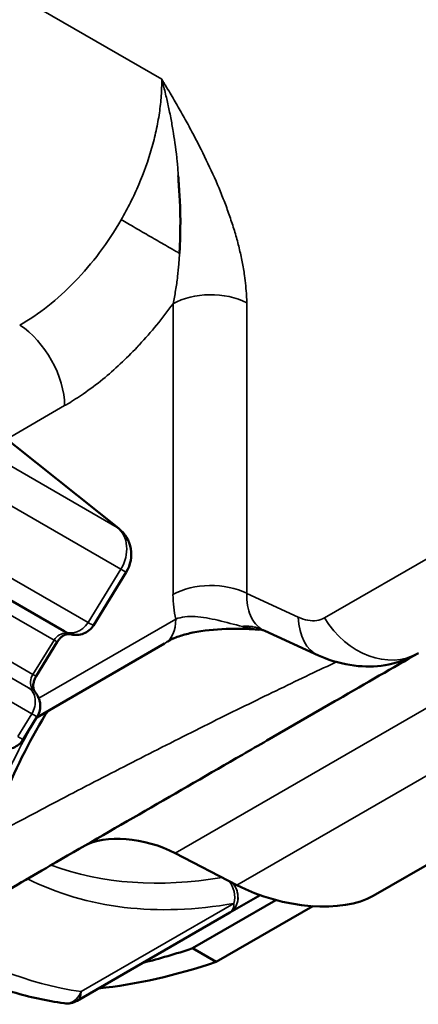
# Model space of a CAD drawing. Header units: millimetres. Extents: x 0 to 14369, y -869 to 2970.
# Tile 453 of 656: x 3595.49 to 3601.43, y 1031.53 to 1046.23. Entities that reach past the tile are written whole.
import ezdxf

# ---------------------------------------------------------------- set-up
doc = ezdxf.new("R2010")
doc.units = ezdxf.units.MM
doc.header["$LTSCALE"] = 10
doc.layers.add('Sichtbar (ISO)', color=7, linetype='Continuous', lineweight=50)
doc.layers.add('Sichtbar schmal (ISO)', color=7, linetype='Continuous', lineweight=35)

msp = doc.modelspace()

# ---------------------------------------------------------------- linework, layer by layer
at = {"layer": 'Sichtbar (ISO)'}
for p, q in [((3589.351, 1044.704), (3596.964, 1038.637)), ((3596.15, 1037.103), (3591.65, 1039.701)), ((3597.078, 1037.984), (3596.587, 1037.187)), ((3600.763, 1033.152), (3608.744, 1037.76)), ((3599.943, 1036.737), (3599.143, 1037.107)), ((3595.734, 1036.431), (3596.049, 1036.942)), ((3595.742, 1035.814), (3597.65, 1036.916)), ((3600.191, 1036.056), (3599.176, 1035.469)), ((3595.75, 1035.828), (3595.539, 1035.485)), ((3598.728, 1033.312), (3597.809, 1033.79)), ((3598.064, 1032.37), (3599.311, 1033.09)), ((3599.074, 1033.163), (3598.622, 1032.902)), ((3598.622, 1032.902), (3599.074, 1033.163)), ((3598.418, 1032.166), (3599.861, 1032.998)), ((3596.344, 1031.586), (3598.622, 1032.902)), ((3598.622, 1032.902), (3596.344, 1031.586)), ((3598.418, 1032.166), (3598.064, 1032.37))]:
    msp.add_line(p, q, dxfattribs=at)
for centre, radius, start, end in [((3596.652, 1038.246), 0.5, 328.3668, 51.448), ((3596.194, 1031.846), 0.3, 261.7999, 300), ((3596.194, 1031.846), 0.3, 261.7999, 300)]:
    msp.add_arc(centre, radius, start, end, dxfattribs=at)
for centre, major_axis, ratio, start_param, end_param in [((3596.24, 1037.358), (-0.022, -0.299), 0.536901, 6.283181, 6.283233), ((3600.447, 1037.826), (-0.504, -1.089), 0.575771, 0, 0.001116), ((3597.273, 1033.447), (0.989, -0.249), 0.502411, 1.128805, 2.663773), ((3599.532, 1033.827), (-1.484, 0.374), 0.502411, 1.1292, 2.663773), ((3600.125, 1044.99), (7.15, 12.384), 0.57735, 3.64694, 3.721794), ((3600.478, 1044.786), (7.15, 12.384), 0.57735, 3.540073, 3.721794)]:
    msp.add_ellipse(centre, major_axis=major_axis, ratio=ratio, start_param=start_param, end_param=end_param, dxfattribs=at)
for points, knots in [([(3597.854, 1043.896), (3597.859, 1043.816), (3597.865, 1043.697), (3597.871, 1043.607), (3597.873, 1043.575)], [0.57755947, 0.57755947, 0.57755947, 0.57755947, 0.63782924, 0.67321733, 0.67321733, 0.67321733, 0.67321733]), ([(3597.873, 1043.575), (3597.876, 1043.537), (3597.883, 1043.434), (3597.885, 1043.243), (3597.884, 1043.04), (3597.876, 1042.818), (3597.873, 1042.765), (3597.872, 1042.739)], [0.6732173, 0.6732173, 0.6732173, 0.6732173, 0.7165577, 0.7952557, 0.8738978, 0.9525897, 1, 1, 1, 1]), ([(3596.049, 1036.942), (3596.059, 1036.958), (3596.071, 1036.974), (3596.096, 1037.001), (3596.109, 1037.013), (3596.136, 1037.033), (3596.15, 1037.04), (3596.174, 1037.051), (3596.185, 1037.055), (3596.205, 1037.058), (3596.212, 1037.059), (3596.218, 1037.058), (3596.219, 1037.058), (3596.219, 1037.058)], [1.48353, 1.48353, 1.48353, 1.48353, 1.712821, 1.712821, 1.942358, 1.942358, 2.174216, 2.174216, 2.406075, 2.406075, 2.637933, 2.637933, 2.642821, 2.642821, 2.642821, 2.642821]), ([(3596.18, 1037.086), (3596.18, 1037.086), (3596.18, 1037.087), (3596.179, 1037.087), (3596.177, 1037.088), (3596.174, 1037.09), (3596.171, 1037.092), (3596.162, 1037.096), (3596.156, 1037.1), (3596.15, 1037.103)], [0.000891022, 0.000891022, 0.000891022, 0.000891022, 0.001691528, 0.001691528, 0.00296778, 0.00296778, 0.00521338, 0.00521338, 0.008617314, 0.008617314, 0.008617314, 0.008617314]), ([(3596.587, 1037.187), (3596.57, 1037.16), (3596.549, 1037.135), (3596.5, 1037.094), (3596.471, 1037.077), (3596.412, 1037.054), (3596.38, 1037.047), (3596.333, 1037.044), (3596.318, 1037.045), (3596.298, 1037.046), (3596.293, 1037.047), (3596.284, 1037.048), (3596.28, 1037.049), (3596.272, 1037.05), (3596.269, 1037.051), (3596.265, 1037.052), (3596.263, 1037.052), (3596.26, 1037.053), (3596.259, 1037.053), (3596.254, 1037.054), (3596.249, 1037.055), (3596.234, 1037.057), (3596.227, 1037.058), (3596.219, 1037.058)], [0, 0, 0, 0, 0.00967306, 0.00967306, 0.01923337, 0.01923337, 0.0287946, 0.0287946, 0.03340497, 0.03340497, 0.03494159, 0.03494159, 0.03639656, 0.03639656, 0.03801291, 0.03801291, 0.03933918, 0.03933918, 0.04144258, 0.04144258, 0.04777736, 0.04777736, 0.05135927, 0.05135927, 0.05135927, 0.05135927]), ([(3599.053, 1037.124), (3598.98, 1037.13), (3598.909, 1037.134), (3598.748, 1037.139), (3598.657, 1037.139), (3598.4, 1037.13), (3598.228, 1037.112), (3598.007, 1037.067), (3597.944, 1037.051), (3597.853, 1037.022), (3597.82, 1037.01), (3597.779, 1036.993), (3597.766, 1036.987), (3597.747, 1036.978), (3597.74, 1036.974), (3597.726, 1036.966), (3597.721, 1036.963), (3597.709, 1036.956), (3597.703, 1036.952), (3597.694, 1036.947), (3597.692, 1036.945), (3597.69, 1036.944)], [0.0058624, 0.0058624, 0.0058624, 0.0058624, 0.0280631, 0.0280631, 0.0551882, 0.0551882, 0.1053065, 0.1053065, 0.1263514, 0.1263514, 0.1389475, 0.1389475, 0.1461777, 0.1461777, 0.1516325, 0.1516325, 0.1544351, 0.1544351, 0.1572406, 0.1572406, 0.1580507, 0.1580507, 0.1580507, 0.1580507]), ([(3599.137, 1037.109), (3599.137, 1037.11), (3599.137, 1037.11), (3599.135, 1037.11), (3599.133, 1037.111), (3599.126, 1037.114), (3599.121, 1037.115), (3599.118, 1037.116), (3599.118, 1037.116), (3599.117, 1037.116), (3599.116, 1037.116), (3599.115, 1037.116), (3599.114, 1037.117), (3599.114, 1037.117)], [0.0037606, 0.0037606, 0.0037606, 0.0037606, 0.00414744, 0.00414744, 0.00822233, 0.00822233, 0.01949696, 0.01949696, 0.0259341, 0.0259341, 0.0280801, 0.0280801, 0.02908876, 0.02908876, 0.02908876, 0.02908876]), ([(3601.427, 1036.77), (3601.292, 1036.693), (3601.145, 1036.637), (3600.845, 1036.574), (3600.691, 1036.568), (3600.373, 1036.597), (3600.204, 1036.636), (3600.011, 1036.711), (3599.978, 1036.725), (3599.945, 1036.74)], [0.0008337, 0.0008337, 0.0008337, 0.0008337, 0.0484857, 0.0484857, 0.0969649, 0.0969649, 0.1490887, 0.1490887, 0.1601176, 0.1601176, 0.1601176, 0.1601176]), ([(3600.191, 1036.056), (3600.204, 1036.063), (3600.648, 1036.32), (3601.059, 1036.557), (3601.436, 1036.775)], [0.90649338, 0.90649338, 0.90649338, 0.90649338, 0.90909091, 0.99595301, 0.99595301, 0.99595301, 0.99595301]), ([(3595.706, 1036.215), (3595.703, 1036.221), (3595.699, 1036.229), (3595.693, 1036.25), (3595.691, 1036.263), (3595.69, 1036.292), (3595.691, 1036.308), (3595.697, 1036.342), (3595.701, 1036.36), (3595.715, 1036.396), (3595.724, 1036.413), (3595.734, 1036.43), (3595.734, 1036.431), (3595.734, 1036.431)], [0.32425, 0.32425, 0.32425, 0.32425, 0.556106, 0.556106, 0.787962, 0.787962, 1.019818, 1.019818, 1.250861, 1.250861, 1.48023, 1.48023, 1.48353, 1.48353, 1.48353, 1.48353]), ([(3595.706, 1036.215), (3595.713, 1036.203), (3595.719, 1036.193), (3595.728, 1036.178), (3595.733, 1036.172), (3595.741, 1036.159), (3595.746, 1036.152), (3595.755, 1036.135), (3595.76, 1036.127), (3595.769, 1036.109), (3595.773, 1036.099), (3595.783, 1036.07), (3595.788, 1036.05), (3595.795, 1036.002), (3595.796, 1035.973), (3595.787, 1035.913), (3595.778, 1035.882), (3595.76, 1035.845), (3595.755, 1035.836), (3595.75, 1035.828)], [0, 0, 0, 0, 0.00535352, 0.00535352, 0.01068612, 0.01068612, 0.0145695, 0.0145695, 0.01768062, 0.01768062, 0.02101694, 0.02101694, 0.02706657, 0.02706657, 0.03567725, 0.03567725, 0.04521967, 0.04521967, 0.04817144, 0.04817144, 0.04817144, 0.04817144]), ([(3594.873, 1033.294), (3594.945, 1033.706), (3595.067, 1034.14), (3595.404, 1035.008), (3595.62, 1035.442), (3595.882, 1035.871), (3595.894, 1035.89), (3595.906, 1035.909)], [3.362128, 3.362128, 3.362128, 3.362128, 3.6655179, 3.6655179, 3.9719273, 3.9719273, 3.9864268, 3.9864268, 3.9864268, 3.9864268]), ([(3594.995, 1033.056), (3595.294, 1033.228), (3596.055, 1033.668), (3597.355, 1034.418), (3598.447, 1035.049), (3599.054, 1035.399), (3599.176, 1035.469)], [0.570609, 0.570609, 0.570609, 0.570609, 0.6363636, 0.7272727, 0.8181818, 0.8410632, 0.8410632, 0.8410632, 0.8410632]), ([(3595.539, 1035.485), (3595.522, 1035.457), (3595.5, 1035.432), (3595.451, 1035.391), (3595.423, 1035.375), (3595.363, 1035.351), (3595.331, 1035.344), (3595.285, 1035.342), (3595.269, 1035.342), (3595.249, 1035.344), (3595.244, 1035.345), (3595.235, 1035.346), (3595.231, 1035.347), (3595.224, 1035.348), (3595.22, 1035.349), (3595.216, 1035.349), (3595.214, 1035.35), (3595.211, 1035.35), (3595.21, 1035.351), (3595.205, 1035.352), (3595.2, 1035.353), (3595.186, 1035.354), (3595.178, 1035.355), (3595.17, 1035.356)], [0, 0, 0, 0, 0.00967306, 0.00967306, 0.01923337, 0.01923337, 0.0287946, 0.0287946, 0.03340497, 0.03340497, 0.03494159, 0.03494159, 0.03639656, 0.03639656, 0.03801291, 0.03801291, 0.03933918, 0.03933918, 0.04144258, 0.04144258, 0.04777736, 0.04777736, 0.05135927, 0.05135927, 0.05135927, 0.05135927]), ([(3594.327, 1032.172), (3594.437, 1032.108), (3594.55, 1032.049), (3594.781, 1031.939), (3594.899, 1031.888), (3595.138, 1031.796), (3595.26, 1031.754), (3595.508, 1031.68), (3595.634, 1031.648), (3595.89, 1031.592), (3596.02, 1031.568), (3596.151, 1031.549)], [3.9269908, 3.9269908, 3.9269908, 3.9269908, 3.9723796, 3.9723796, 4.0177683, 4.0177683, 4.0631571, 4.0631571, 4.1085459, 4.1085459, 4.1539346, 4.1539346, 4.1539346, 4.1539346]), ([(3594.327, 1032.172), (3594.437, 1032.108), (3594.55, 1032.049), (3594.781, 1031.939), (3594.899, 1031.888), (3595.138, 1031.796), (3595.26, 1031.754), (3595.508, 1031.68), (3595.634, 1031.648), (3595.89, 1031.592), (3596.02, 1031.568), (3596.151, 1031.549)], [3.9269908, 3.9269908, 3.9269908, 3.9269908, 3.9723796, 3.9723796, 4.0177683, 4.0177683, 4.0631571, 4.0631571, 4.1085459, 4.1085459, 4.1539346, 4.1539346, 4.1539346, 4.1539346])]:
    msp.add_open_spline(points, degree=3, knots=knots, dxfattribs=at)
for points in [[(3596.587, 1037.187), (3596.587, 1037.187), (3596.587, 1037.187), (3596.587, 1037.187)], [(3599.111, 1037.117), (3599.113, 1037.117), (3599.115, 1037.116), (3599.116, 1037.116)], [(3599.142, 1037.107), (3599.142, 1037.107), (3599.143, 1037.107), (3599.143, 1037.107)], [(3595.539, 1035.485), (3595.539, 1035.485), (3595.539, 1035.485), (3595.539, 1035.485)]]:
    msp.add_open_spline(points, degree=3, dxfattribs=at)
at = {"layer": 'Sichtbar schmal (ISO)'}
for p, q in [((3597.606, 1045.338), (3587.149, 1051.376)), ((3589.331, 1044.718), (3596.944, 1038.651)), ((3597.884, 1043.098), (3597.883, 1043.098)), ((3598.81, 1042.599), (3598.81, 1042.599)), ((3597.775, 1037.65), (3597.775, 1041.986)), ((3598.876, 1037.666), (3598.876, 1042.003)), ((3597.538, 1041.679), (3597.538, 1041.679)), ((3592.444, 1041.249), (3596.944, 1038.651)), ((3592.497, 1040.625), (3596.997, 1038.027)), ((3596.158, 1040.467), (3595.294, 1039.968)), ((3596.507, 1037.232), (3592.007, 1039.83)), ((3591.3, 1039.681), (3596, 1036.967)), ((3590.986, 1039.17), (3595.686, 1036.457)), ((3591.119, 1038.855), (3595.619, 1036.257)), ((3600.033, 1037.299), (3602.872, 1038.938)), ((3591.168, 1038.468), (3595.668, 1035.87)), ((3607.375, 1038.304), (3598.728, 1033.312)), ((3596.997, 1038.027), (3596.507, 1037.232)), ((3598.876, 1037.666), (3599.644, 1037.311)), ((3595.771, 1036.102), (3597.816, 1037.282)), ((3595.686, 1036.457), (3596, 1036.967)), ((3597.809, 1033.79), (3602.988, 1036.781)), ((3595.668, 1035.87), (3595.458, 1035.529)), ((3598.684, 1033.039), (3596.406, 1031.724)), ((3596.406, 1031.724), (3598.684, 1033.039))]:
    msp.add_line(p, q, dxfattribs=at)
for centre, major_axis, ratio, start_param, end_param in [((3598.34, 1041.66), (-0.8, 0), 0.57735, 3.979351, 5.497829), ((3595.451, 1040.875), (0.5, -0.866), 0.57735, 0.785434, 2.303811), ((3596.652, 1038.246), (0.25, 0.433), 0.816497, 4.677482, 6.161012), ((3596.652, 1038.246), (0.312, 0.391), 0.573047, 0, 0.085962), ((3596.652, 1038.246), (0.426, -0.262), 0.020149, 5.667993, 6.283185), ((3598.341, 1037.313), (0.813, 0), 0.57735, 0.852482, 2.341493), ((3599.192, 1038.469), (1.002, 1.737), 0.577196, 2.356337, 2.597489), ((3596.3, 1037.363), (-0.15, -0.26), 0.816497, 0, 1.53589), ((3597.25, 1037.609), (0.4, -0.693), 0.57735, 0, 0.785358), ((3600.447, 1037.826), (-0.504, -1.089), 0.575771, 5.44694, 6.283185), ((3600.836, 1037.814), (0.6, -1.039), 0.794556, 4.749405, 6.280763), ((3596.138, 1036.88), (0.1, 0.173), 0.816497, 0.376603, 1.53589), ((3596.24, 1037.358), (-0.022, -0.299), 0.536901, 6.02877, 6.28318), ((3595.793, 1037.099), (0.255, -0.157), 0.020149, 5.667993, 6.283185), ((3595.823, 1036.369), (0.1, 0.173), 0.816497, 1.53589, 2.695169), ((3595.479, 1036.588), (0.255, -0.157), 0.020149, 5.667993, 6.283185), ((3595.461, 1036.001), (0.15, 0.26), 0.816497, 4.677482, 6.248279), ((3595.445, 1036.067), (0.261, 0.148), 0.520768, 6.283156, 6.579486), ((3601.327, 1044.296), (-6, -10.392), 0.57735, 0.099912, 0.446629), ((3601.327, 1044.296), (-6, -10.392), 0.57735, 0.099912, 0.446629), ((3601.539, 1044.174), (-6.15, -10.652), 0.57735, 0.034155, 0.450988), ((3601.539, 1044.174), (-6.15, -10.652), 0.57735, 0.034155, 0.450988), ((3598.472, 1033.162), (0.052, -0.295), 0.734861, 1.018411, 2.227762), ((3598.472, 1033.162), (-0.052, 0.295), 0.734861, 4.160004, 5.369355), ((3598.472, 1033.162), (0.15, -0.26), 0.878259, 0, 0.731432), ((3598.472, 1033.162), (0.15, -0.26), 0.57735, 0, 0.785398), ((3598.472, 1033.162), (0.15, -0.26), 0.57735, 6.283181, 7.068583), ((3601.539, 1044.174), (-6.85, -11.865), 0.57735, 6.213501, 6.510129), ((3601.539, 1044.174), (-6.85, -11.865), 0.57735, 6.213501, 6.510129), ((3596.194, 1031.846), (-0.043, -0.297), 0.79556, 0, 1.262728), ((3596.194, 1031.846), (-0.043, -0.297), 0.79556, 0, 1.262728), ((3596.194, 1031.846), (0.15, -0.26), 0.57735, 0, 0.785398), ((3596.194, 1031.846), (0.15, -0.26), 0.57735, 6.283185, 7.068583)]:
    msp.add_ellipse(centre, major_axis=major_axis, ratio=ratio, start_param=start_param, end_param=end_param, dxfattribs=at)
for points, knots in [([(3597.002, 1043.241), (3597.051, 1043.326), (3597.144, 1043.499), (3597.307, 1043.852), (3597.436, 1044.213), (3597.527, 1044.57), (3597.575, 1044.835), (3597.598, 1045.049), (3597.605, 1045.195), (3597.607, 1045.267), (3597.607, 1045.308), (3597.606, 1045.328), (3597.606, 1045.338)], [0, 0, 0, 0, 0.125, 0.25, 0.5, 0.625, 0.75, 0.875, 0.9375, 0.96875, 0.984375, 1, 1, 1, 1]), ([(3597.606, 1045.338), (3597.612, 1045.33), (3597.617, 1045.321), (3597.622, 1045.312), (3597.627, 1045.304), (3597.632, 1045.295), (3597.638, 1045.286), (3597.648, 1045.269), (3597.658, 1045.252), (3597.669, 1045.235), (3597.69, 1045.2), (3597.71, 1045.165), (3597.731, 1045.131), (3597.751, 1045.096), (3597.772, 1045.061), (3597.792, 1045.026), (3597.812, 1044.992), (3597.832, 1044.957), (3597.852, 1044.922), (3597.892, 1044.852), (3597.932, 1044.782), (3597.971, 1044.712), (3598.009, 1044.642), (3598.047, 1044.572), (3598.084, 1044.502), (3598.159, 1044.361), (3598.23, 1044.22), (3598.296, 1044.079), (3598.363, 1043.939), (3598.426, 1043.798), (3598.484, 1043.657), (3598.512, 1043.587), (3598.54, 1043.516), (3598.566, 1043.446), (3598.592, 1043.376), (3598.617, 1043.306), (3598.64, 1043.236), (3598.664, 1043.167), (3598.685, 1043.097), (3598.706, 1043.028), (3598.726, 1042.958), (3598.745, 1042.889), (3598.762, 1042.819), (3598.779, 1042.75), (3598.794, 1042.681), (3598.807, 1042.612), (3598.821, 1042.544), (3598.832, 1042.476), (3598.842, 1042.408), (3598.856, 1042.306), (3598.866, 1042.204), (3598.872, 1042.103), (3598.874, 1042.07), (3598.875, 1042.036), (3598.876, 1042.003)], [0, 0, 0, 0, 0.007812, 0.007812, 0.007812, 0.015625, 0.015625, 0.015625, 0.03125, 0.03125, 0.03125, 0.0625, 0.0625, 0.0625, 0.09375, 0.09375, 0.09375, 0.125, 0.125, 0.125, 0.1875, 0.1875, 0.1875, 0.25, 0.25, 0.25, 0.375, 0.375, 0.375, 0.5, 0.5, 0.5, 0.5625, 0.5625, 0.5625, 0.625, 0.625, 0.625, 0.6875, 0.6875, 0.6875, 0.75, 0.75, 0.75, 0.8125, 0.8125, 0.8125, 0.875, 0.875, 0.875, 0.96875, 0.96875, 0.96875, 1, 1, 1, 1]), ([(3597.606, 1045.338), (3597.609, 1045.33), (3597.613, 1045.313), (3597.62, 1045.288), (3597.634, 1045.238), (3597.658, 1045.141), (3597.682, 1045.04), (3597.705, 1044.94), (3597.749, 1044.727), (3597.784, 1044.525), (3597.834, 1044.191), (3597.85, 1043.964), (3597.854, 1043.896)], [0, 0, 0, 0, 0.0275161, 0.0550348, 0.09396, 0.1490318, 0.2041461, 0.2593052, 0.3374154, 0.4156701, 0.526616, 0.5775595, 0.5775595, 0.5775595, 0.5775595]), ([(3597.002, 1043.241), (3596.806, 1042.901), (3596.57, 1042.585), (3596.311, 1042.317), (3596.052, 1042.048), (3595.77, 1041.827), (3595.488, 1041.669)], [0, 0, 0, 0, 0.5, 0.5, 0.5, 0.9999989, 0.9999989, 0.9999989, 0.9999989]), ([(3597.872, 1042.739), (3597.868, 1042.741), (3597.859, 1042.746), (3597.847, 1042.753), (3597.82, 1042.769), (3597.769, 1042.798), (3597.661, 1042.86), (3597.551, 1042.924), (3597.435, 1042.991), (3597.32, 1043.058), (3597.208, 1043.122), (3597.101, 1043.184), (3597.034, 1043.222), (3597.002, 1043.241)], [0.0000009, 0.0000009, 0.0000009, 0.0000009, 0.0392688, 0.0785433, 0.1341525, 0.2129929, 0.3250486, 0.4377392, 0.5508774, 0.6640249, 0.7767137, 0.8887529, 1, 1, 1, 1]), ([(3597.775, 1041.986), (3597.782, 1042.02), (3597.789, 1042.053), (3597.796, 1042.086), (3597.802, 1042.12), (3597.808, 1042.153), (3597.814, 1042.187), (3597.825, 1042.255), (3597.835, 1042.324), (3597.843, 1042.393), (3597.85, 1042.455), (3597.856, 1042.517), (3597.861, 1042.58), (3597.862, 1042.587), (3597.862, 1042.595), (3597.863, 1042.603), (3597.866, 1042.648), (3597.869, 1042.694), (3597.872, 1042.739)], [0.0000085, 0.0000085, 0.0000085, 0.0000085, 0.1374857, 0.1374857, 0.1374857, 0.2749713, 0.2749713, 0.2749713, 0.5499427, 0.5499427, 0.5499427, 0.7940582, 0.7940582, 0.7940582, 0.824914, 0.824914, 0.824914, 1, 1, 1, 1]), ([(3596.158, 1040.467), (3596.174, 1040.475), (3596.189, 1040.484), (3596.204, 1040.493), (3596.283, 1040.54), (3596.361, 1040.591), (3596.439, 1040.644), (3596.536, 1040.712), (3596.633, 1040.784), (3596.728, 1040.862), (3596.903, 1041.004), (3597.075, 1041.165), (3597.24, 1041.339), (3597.251, 1041.351), (3597.263, 1041.364), (3597.274, 1041.376), (3597.449, 1041.564), (3597.615, 1041.767), (3597.775, 1041.986)], [0.0000009, 0.0000009, 0.0000009, 0.0000009, 0.025708, 0.025708, 0.025708, 0.1624631, 0.1624631, 0.1624631, 0.3333333, 0.3333333, 0.3333333, 0.6447676, 0.6447676, 0.6447676, 0.6666667, 0.6666667, 0.6666667, 1, 1, 1, 1]), ([(3596.587, 1037.187), (3596.587, 1037.187), (3596.587, 1037.187), (3596.587, 1037.188), (3596.585, 1037.188), (3596.578, 1037.192), (3596.564, 1037.199), (3596.551, 1037.207), (3596.532, 1037.217), (3596.507, 1037.232)], [0.6392846, 0.6392846, 0.6392846, 0.6392846, 0.6666667, 0.6666667, 0.6666667, 0.8333333, 0.8333333, 0.8333333, 1, 1, 1, 1]), ([(3597.816, 1037.282), (3597.901, 1037.315), (3598.104, 1037.335), (3598.447, 1037.268), (3598.69, 1037.201), (3598.812, 1037.171)], [0.0000292, 0.0000292, 0.0000292, 0.0000292, 0.3208762, 0.6548573, 0.9999924, 0.9999924, 0.9999924, 0.9999924]), ([(3596.179, 1037.071), (3596.185, 1037.07), (3596.189, 1037.07), (3596.193, 1037.07), (3596.196, 1037.07), (3596.198, 1037.071), (3596.199, 1037.071), (3596.2, 1037.072), (3596.2, 1037.073), (3596.198, 1037.075), (3596.196, 1037.077), (3596.193, 1037.079), (3596.188, 1037.082), (3596.185, 1037.083), (3596.182, 1037.085), (3596.179, 1037.087)], [0.0000116, 0.0000116, 0.0000116, 0.0000116, 0.1666667, 0.1666667, 0.1666667, 0.3333333, 0.3333333, 0.3333333, 0.5, 0.5, 0.5, 0.6666667, 0.6666667, 0.6666667, 0.7570295, 0.7570295, 0.7570295, 0.7570295]), ([(3598.812, 1037.171), (3598.819, 1037.172), (3598.825, 1037.173), (3598.831, 1037.174), (3598.838, 1037.174), (3598.844, 1037.174), (3598.851, 1037.175), (3598.861, 1037.175), (3598.87, 1037.175), (3598.88, 1037.175), (3598.883, 1037.175), (3598.887, 1037.175), (3598.89, 1037.175), (3598.908, 1037.174), (3598.926, 1037.173), (3598.943, 1037.171), (3598.951, 1037.17), (3598.959, 1037.169), (3598.967, 1037.167), (3598.979, 1037.165), (3598.992, 1037.163), (3599.004, 1037.16), (3599.015, 1037.157), (3599.026, 1037.155), (3599.036, 1037.152), (3599.038, 1037.151), (3599.039, 1037.151), (3599.041, 1037.15), (3599.05, 1037.147), (3599.059, 1037.144), (3599.068, 1037.141), (3599.071, 1037.14), (3599.073, 1037.139), (3599.076, 1037.138), (3599.082, 1037.136), (3599.088, 1037.133), (3599.094, 1037.131), (3599.095, 1037.13), (3599.096, 1037.13), (3599.098, 1037.129), (3599.102, 1037.127), (3599.107, 1037.125), (3599.111, 1037.123)], [0.000008, 0.000008, 0.000008, 0.000008, 0.0625, 0.0625, 0.0625, 0.125, 0.125, 0.125, 0.217607, 0.217607, 0.217607, 0.25, 0.25, 0.25, 0.4219923, 0.4219923, 0.4219923, 0.5, 0.5, 0.5, 0.625, 0.625, 0.625, 0.7335383, 0.7335383, 0.7335383, 0.75, 0.75, 0.75, 0.8437127, 0.8437127, 0.8437127, 0.875, 0.875, 0.875, 0.9375, 0.9375, 0.9375, 0.9517332, 0.9517332, 0.9517332, 1, 1, 1, 1]), ([(3598.812, 1037.171), (3598.822, 1037.169), (3598.84, 1037.164), (3598.878, 1037.155), (3598.926, 1037.145), (3598.983, 1037.134), (3599.045, 1037.124), (3599.088, 1037.119), (3599.111, 1037.117)], [0.0000055, 0.0000055, 0.0000055, 0.0000055, 0.03125, 0.0625, 0.125, 0.1875, 0.25, 0.3282689, 0.3282689, 0.3282689, 0.3282689]), ([(3599.111, 1037.123), (3599.121, 1037.118), (3599.131, 1037.112), (3599.142, 1037.108), (3599.142, 1037.107)], [0, 0, 0, 0, 0.0625, 0.0639376, 0.0639376, 0.0639376, 0.0639376]), ([(3600.212, 1036.642), (3600.2, 1036.636), (3600.187, 1036.63), (3600.174, 1036.624), (3599.907, 1036.499), (3599.618, 1036.361), (3599.313, 1036.214), (3599.009, 1036.066), (3598.688, 1035.909), (3598.359, 1035.746), (3598.031, 1035.582), (3597.694, 1035.413), (3597.357, 1035.241), (3597.02, 1035.07), (3596.682, 1034.896), (3596.351, 1034.723), (3596.021, 1034.551), (3595.698, 1034.38), (3595.389, 1034.215), (3595.274, 1034.153), (3595.16, 1034.092), (3595.049, 1034.032)], [0.0085911, 0.0085911, 0.0085911, 0.0085911, 0.0119002, 0.0119002, 0.0119002, 0.0816287, 0.0816287, 0.0816287, 0.1513573, 0.1513573, 0.1513573, 0.2210858, 0.2210858, 0.2210858, 0.2908144, 0.2908144, 0.2908144, 0.3605429, 0.3605429, 0.3605429, 0.3866566, 0.3866566, 0.3866566, 0.3866566]), ([(3595.619, 1036.257), (3595.628, 1036.251), (3595.636, 1036.247), (3595.643, 1036.242), (3595.65, 1036.238), (3595.657, 1036.235), (3595.662, 1036.232), (3595.667, 1036.23), (3595.671, 1036.228), (3595.674, 1036.227), (3595.677, 1036.226), (3595.679, 1036.226), (3595.68, 1036.228), (3595.681, 1036.229), (3595.68, 1036.231), (3595.679, 1036.235), (3595.677, 1036.238), (3595.675, 1036.243), (3595.672, 1036.248)], [0, 0, 0, 0, 0.1666667, 0.1666667, 0.1666667, 0.3333333, 0.3333333, 0.3333333, 0.5, 0.5, 0.5, 0.6666667, 0.6666667, 0.6666667, 0.8333333, 0.8333333, 0.8333333, 0.999998, 0.999998, 0.999998, 0.999998]), ([(3595.668, 1035.87), (3595.691, 1035.857), (3595.709, 1035.846), (3595.722, 1035.839), (3595.735, 1035.832), (3595.744, 1035.828), (3595.748, 1035.827), (3595.749, 1035.827), (3595.75, 1035.827), (3595.75, 1035.828)], [0, 0, 0, 0, 0.1666667, 0.1666667, 0.1666667, 0.3333333, 0.3333333, 0.3333333, 0.385807, 0.385807, 0.385807, 0.385807]), ([(3595.539, 1035.485), (3595.539, 1035.485), (3595.538, 1035.485), (3595.538, 1035.485), (3595.536, 1035.486), (3595.529, 1035.49), (3595.516, 1035.497), (3595.502, 1035.504), (3595.483, 1035.515), (3595.458, 1035.529)], [0.6392846, 0.6392846, 0.6392846, 0.6392846, 0.6666667, 0.6666667, 0.6666667, 0.8333333, 0.8333333, 0.8333333, 1, 1, 1, 1]), ([(3598.663, 1033.346), (3598.692, 1033.312), (3598.715, 1033.272), (3598.73, 1033.228), (3598.745, 1033.18), (3598.75, 1033.128), (3598.741, 1033.077)], [0.3552168, 0.3552168, 0.3552168, 0.3552168, 0.6666667, 0.6666667, 0.6666667, 1, 1, 1, 1]), ([(3598.736, 1033.056), (3598.755, 1033.131), (3598.74, 1033.226), (3598.699, 1033.296), (3598.688, 1033.314), (3598.676, 1033.33), (3598.663, 1033.345)], [0, 0, 0, 0, 0.5, 0.5, 0.5, 0.6287739, 0.6287739, 0.6287739, 0.6287739])]:
    msp.add_open_spline(points, degree=3, knots=knots, dxfattribs=at)
for points in [[(3599.111, 1037.123), (3599.032, 1037.169), (3598.909, 1037.312), (3598.872, 1037.54), (3598.876, 1037.666)], [(3598.468, 1037.26), (3598.465, 1037.26), (3598.462, 1037.26), (3598.459, 1037.259)], [(3599.644, 1037.311), (3599.692, 1037.289), (3599.786, 1037.257), (3599.924, 1037.253), (3599.999, 1037.279), (3600.033, 1037.299)], [(3597.804, 1037.152), (3597.804, 1037.152), (3597.803, 1037.152), (3597.803, 1037.152)], [(3595.742, 1035.814), (3595.239, 1034.967), (3594.876, 1034.026), (3594.734, 1033.176)], [(3598.741, 1033.077), (3598.726, 1032.991), (3598.673, 1032.931), (3598.622, 1032.902)]]:
    msp.add_open_spline(points, degree=3, dxfattribs=at)

doc.saveas('drawing.dxf')
